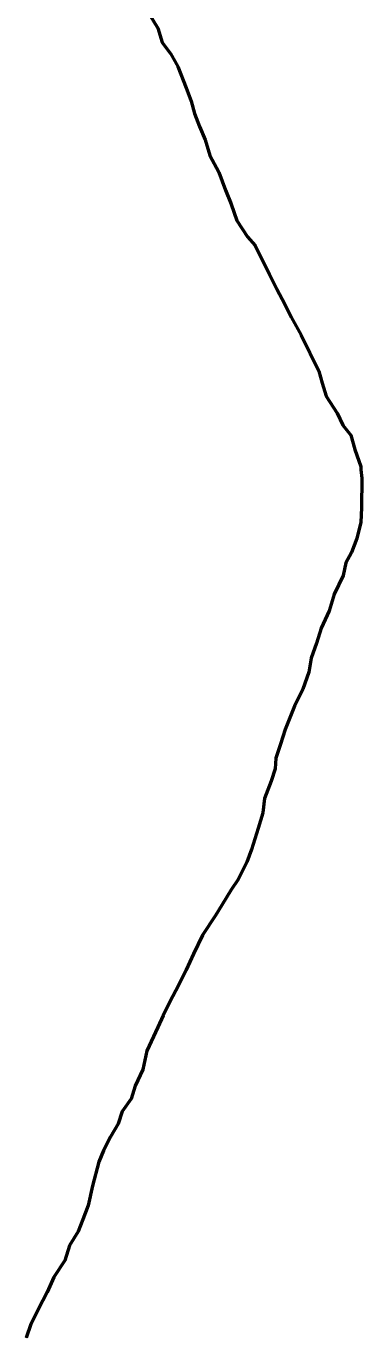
# Model space of a CAD drawing. Extents: x 553962 to 842807, y 8883888 to 9032388.
# Drawn here: x 806790 to 806935, y 9014697 to 9015262 of the extents above; entities that cross this region are included whole.
import ezdxf

# ---------------------------------------------------------------- set-up
doc = ezdxf.new("R2010")
doc.units = 0
doc.header["$LTSCALE"] = 200
doc.layers.add('24', color=7, linetype='Continuous', lineweight=25)
doc.layers.add('57', color=7, linetype='Continuous', lineweight=13)

msp = doc.modelspace()

# ---------------------------------------------------------------- linework, layer by layer
at = {"layer": '24', "lineweight": 53}
for points in [[(806843.3, 9015267.1), (806846.8, 9015261.2), (806848.7, 9015255.1), (806852.3, 9015250.3), (806855.4, 9015244.8), (806859, 9015235.6), (806861.2, 9015229.8), (806862.6, 9015224.5), (806864.8, 9015218.9), (806867.3, 9015213.1), (806869.3, 9015206.4), (806873.2, 9015199.2), (806876, 9015191.4), (806878.5, 9015185.3), (806880.9, 9015178.3), (806885.6, 9015171.3), (806888.8, 9015167.5), (806895, 9015155), (806898.2, 9015148.7), (806901.7, 9015142.2), (806904.4, 9015136.7), (806908.7, 9015128.9), (806916.3, 9015113.3), (806917.8, 9015108.1), (806919.5, 9015102.6), (806924.2, 9015095.3), (806926.7, 9015090), (806930.2, 9015085.7), (806931.9, 9015079.5), (806934.4, 9015072.2), (806934.5, 9015071)], [(806934.5, 9015071), (806934.9, 9015067.2), (806934.8, 9015054.4), (806934.5, 9015048.2), (806932.8, 9015041.2), (806930.5, 9015035.2), (806928, 9015030.7), (806926.9, 9015025.2), (806922.9, 9015017.2), (806920.8, 9015010), (806917.3, 9015002.5), (806915.3, 9014996), (806913, 9014989.5), (806912, 9014983.5), (806909.4, 9014976.2), (806905.9, 9014968.8), (806901.8, 9014958.8), (806899.8, 9014952.5), (806897.8, 9014946.5), (806897.5, 9014941.8), (806895.7, 9014936.5), (806892.9, 9014929), (806892.2, 9014922.8), (806890.1, 9014916.3), (806887.3, 9014907.1), (806885.3, 9014901.6), (806881.5, 9014894.1), (806878.5, 9014889.6), (806874.5, 9014883.1), (806871.7, 9014878.6), (806866.1, 9014870.1), (806862.3, 9014862.1), (806859.1, 9014855.2), (806855.8, 9014848.4), (806852.2, 9014841.7), (806849.2, 9014835.4), (806846.9, 9014830.5)], [(806846.9, 9014830.5), (806842.1, 9014820.2), (806840.3, 9014812.2), (806837.1, 9014805.2), (806835.3, 9014799.5), (806831.5, 9014794), (806829.7, 9014788.7), (806826.4, 9014783.2), (806823.4, 9014777.3), (806821.4, 9014772.3), (806818.6, 9014762), (806816.8, 9014753.5), (806814.5, 9014747.5), (806812.5, 9014742.3), (806808.7, 9014736.3), (806806.7, 9014729.8), (806801.9, 9014722.6), (806799.1, 9014716.1), (806797.2, 9014712.6)], [(806797.2, 9014712.6), (806792, 9014702.4), (806790, 9014696.4)]]:
    msp.add_lwpolyline(points, dxfattribs=at)
at = {"layer": '57'}
for points in [[(806843.3, 9015267.1), (806846.8, 9015261.2), (806848.7, 9015255.1), (806852.3, 9015250.3), (806855.4, 9015244.8), (806859, 9015235.6), (806861.2, 9015229.8), (806862.6, 9015224.5), (806864.8, 9015218.9), (806867.3, 9015213.1), (806869.3, 9015206.4), (806873.2, 9015199.2), (806876, 9015191.4), (806878.5, 9015185.3), (806880.9, 9015178.3), (806885.6, 9015171.3), (806888.8, 9015167.5), (806895, 9015155), (806898.2, 9015148.7), (806901.7, 9015142.2), (806904.4, 9015136.7), (806908.7, 9015128.9), (806916.3, 9015113.3), (806917.8, 9015108.1), (806919.5, 9015102.6), (806924.2, 9015095.3), (806926.7, 9015090), (806930.2, 9015085.7), (806931.9, 9015079.5), (806934.4, 9015072.2), (806934.5, 9015071)], [(806934.5, 9015071), (806934.4, 9015072.2), (806931.9, 9015079.5), (806930.2, 9015085.7), (806926.7, 9015090), (806924.2, 9015095.3), (806919.5, 9015102.6), (806917.8, 9015108.1), (806916.3, 9015113.3), (806908.7, 9015128.9), (806904.4, 9015136.7), (806901.7, 9015142.2), (806898.2, 9015148.7), (806895, 9015155), (806888.8, 9015167.5), (806885.6, 9015171.3), (806880.9, 9015178.3), (806878.5, 9015185.3), (806876, 9015191.4), (806873.2, 9015199.2), (806869.3, 9015206.4), (806867.3, 9015213.1), (806864.8, 9015218.9), (806862.6, 9015224.5), (806861.2, 9015229.8), (806859, 9015235.6), (806855.4, 9015244.8), (806852.3, 9015250.3), (806848.7, 9015255.1), (806846.8, 9015261.2), (806843.3, 9015267.1)], [(806934.5, 9015071), (806934.4, 9015072.2), (806931.9, 9015079.5), (806930.2, 9015085.7), (806926.7, 9015090), (806924.2, 9015095.3), (806919.5, 9015102.6), (806917.8, 9015108.1), (806916.3, 9015113.3), (806908.7, 9015128.9), (806904.4, 9015136.7), (806901.7, 9015142.2), (806898.2, 9015148.7), (806895, 9015155), (806888.8, 9015167.5), (806885.6, 9015171.3), (806880.9, 9015178.3), (806878.5, 9015185.3), (806876, 9015191.4), (806873.2, 9015199.2), (806869.3, 9015206.4), (806867.3, 9015213.1), (806864.8, 9015218.9), (806862.6, 9015224.5), (806861.2, 9015229.8), (806859, 9015235.6), (806855.4, 9015244.8), (806852.3, 9015250.3), (806848.7, 9015255.1), (806846.8, 9015261.2), (806843.3, 9015267.1)], [(806934.5, 9015071), (806934.9, 9015067.2), (806934.8, 9015054.4), (806934.5, 9015048.2), (806932.8, 9015041.2), (806930.5, 9015035.2), (806928, 9015030.7), (806926.9, 9015025.2), (806922.9, 9015017.2), (806920.8, 9015010), (806917.3, 9015002.5), (806915.3, 9014996), (806913, 9014989.5), (806912, 9014983.5), (806909.4, 9014976.2), (806905.9, 9014968.8), (806901.8, 9014958.8), (806899.8, 9014952.5), (806897.8, 9014946.5), (806897.5, 9014941.8), (806895.7, 9014936.5), (806892.9, 9014929), (806892.2, 9014922.8), (806890.1, 9014916.3), (806887.3, 9014907.1), (806885.3, 9014901.6), (806881.5, 9014894.1), (806878.5, 9014889.6), (806874.5, 9014883.1), (806871.7, 9014878.6), (806866.1, 9014870.1), (806862.3, 9014862.1), (806859.1, 9014855.2), (806855.8, 9014848.4), (806852.2, 9014841.7), (806849.2, 9014835.4), (806846.9, 9014830.5)], [(806846.9, 9014830.5), (806849.2, 9014835.4), (806852.2, 9014841.7), (806855.8, 9014848.4), (806859.1, 9014855.2), (806862.3, 9014862.1), (806866.1, 9014870.1), (806871.7, 9014878.6), (806874.5, 9014883.1), (806878.5, 9014889.6), (806881.5, 9014894.1), (806885.3, 9014901.6), (806887.3, 9014907.1), (806890.1, 9014916.3), (806892.2, 9014922.8), (806892.9, 9014929), (806895.7, 9014936.5), (806897.5, 9014941.8), (806897.8, 9014946.5), (806899.8, 9014952.5), (806901.8, 9014958.8), (806905.9, 9014968.8), (806909.4, 9014976.2), (806912, 9014983.5), (806913, 9014989.5), (806915.3, 9014996), (806917.3, 9015002.5), (806920.8, 9015010), (806922.9, 9015017.2), (806926.9, 9015025.2), (806928, 9015030.7), (806930.5, 9015035.2), (806932.8, 9015041.2), (806934.5, 9015048.2), (806934.8, 9015054.4), (806934.9, 9015067.2), (806934.5, 9015071)], [(806846.9, 9014830.5), (806849.2, 9014835.4), (806852.2, 9014841.7), (806855.8, 9014848.4), (806859.1, 9014855.2), (806862.3, 9014862.1), (806866.1, 9014870.1), (806871.7, 9014878.6), (806874.5, 9014883.1), (806878.5, 9014889.6), (806881.5, 9014894.1), (806885.3, 9014901.6), (806887.3, 9014907.1), (806890.1, 9014916.3), (806892.2, 9014922.8), (806892.9, 9014929), (806895.7, 9014936.5), (806897.5, 9014941.8), (806897.8, 9014946.5), (806899.8, 9014952.5), (806901.8, 9014958.8), (806905.9, 9014968.8), (806909.4, 9014976.2), (806912, 9014983.5), (806913, 9014989.5), (806915.3, 9014996), (806917.3, 9015002.5), (806920.8, 9015010), (806922.9, 9015017.2), (806926.9, 9015025.2), (806928, 9015030.7), (806930.5, 9015035.2), (806932.8, 9015041.2), (806934.5, 9015048.2), (806934.8, 9015054.4), (806934.9, 9015067.2), (806934.5, 9015071)], [(806846.9, 9014830.5), (806842.1, 9014820.2), (806840.3, 9014812.2), (806837.1, 9014805.2), (806835.3, 9014799.5), (806831.5, 9014794), (806829.7, 9014788.7), (806826.4, 9014783.2), (806823.4, 9014777.3), (806821.4, 9014772.3), (806818.6, 9014762), (806816.8, 9014753.5), (806814.5, 9014747.5), (806812.5, 9014742.3), (806808.7, 9014736.3), (806806.7, 9014729.8), (806801.9, 9014722.6), (806799.1, 9014716.1), (806797.2, 9014712.6)], [(806797.2, 9014712.6), (806799.1, 9014716.1), (806801.9, 9014722.6), (806806.7, 9014729.8), (806808.7, 9014736.3), (806812.5, 9014742.3), (806814.5, 9014747.5), (806816.8, 9014753.5), (806818.6, 9014762), (806821.4, 9014772.3), (806823.4, 9014777.3), (806826.4, 9014783.2), (806829.7, 9014788.7), (806831.5, 9014794), (806835.3, 9014799.5), (806837.1, 9014805.2), (806840.3, 9014812.2), (806842.1, 9014820.2), (806846.9, 9014830.5)], [(806797.2, 9014712.6), (806799.1, 9014716.1), (806801.9, 9014722.6), (806806.7, 9014729.8), (806808.7, 9014736.3), (806812.5, 9014742.3), (806814.5, 9014747.5), (806816.8, 9014753.5), (806818.6, 9014762), (806821.4, 9014772.3), (806823.4, 9014777.3), (806826.4, 9014783.2), (806829.7, 9014788.7), (806831.5, 9014794), (806835.3, 9014799.5), (806837.1, 9014805.2), (806840.3, 9014812.2), (806842.1, 9014820.2), (806846.9, 9014830.5)], [(806797.2, 9014712.6), (806792, 9014702.4), (806790, 9014696.4)], [(806790, 9014696.4), (806792, 9014702.4), (806797.2, 9014712.6)], [(806790, 9014696.4), (806792, 9014702.4), (806797.2, 9014712.6)]]:
    msp.add_lwpolyline(points, dxfattribs=at)

doc.saveas('drawing.dxf')
